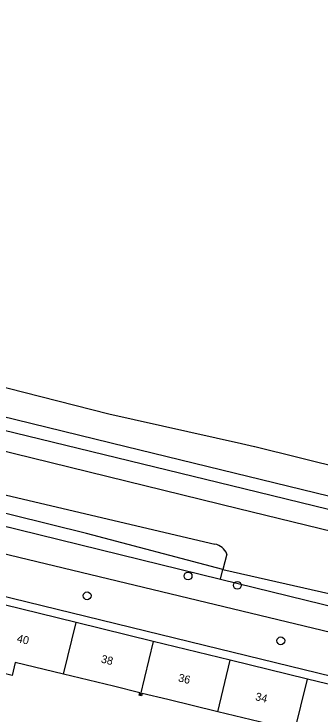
# Model space of a CAD drawing. Extents: x 163268 to 164360, y 381529 to 382285.
# Drawn here: x 164009.5 to 164047.8, y 382197.3 to 382284.8 of the extents above; entities that cross this region are included whole.
import ezdxf

# ---------------------------------------------------------------- set-up
doc = ezdxf.new("R2010")
doc.units = 0
for name, color, linetype in [('IMGEO_Berm_groen', 7, 'Continuous'), ('IMGEO_Boom', 7, 'Continuous'), ('IMGEO_Fietspad_gesloten', 7, 'Continuous'), ('IMGEO_Hek', 7, 'Continuous'), ('IMGEO_Loofbos', 7, 'Continuous'), ('IMGEO_Pand', 7, 'Continuous'), ('IMGEO_Pand_nummerreeks', 7, 'Continuous'), ('IMGEO_Rijbaan_regionaal_gesloten', 7, 'Continuous'), ('IMGEO_Waterloop', 7, 'Continuous')]:
    doc.layers.add(name, color=color, linetype=linetype)

msp = doc.modelspace()

# ---------------------------------------------------------------- linework, layer by layer
at = {"layer": 'IMGEO_Berm_groen'}
msp.add_lwpolyline([(164035.617, 382215.341), (164059, 382210.047)], dxfattribs=at)
at = {"layer": 'IMGEO_Boom'}
for centre in [(164031.272, 382214.532), (164037.433, 382213.369), (164018.647, 382212.063), (164042.87, 382206.437)]:
    msp.add_circle(centre, 0.489, dxfattribs=at)
at = {"layer": 'IMGEO_Fietspad_gesloten'}
for points in [[(164094.955, 382208.825), (164084.963, 382211.384), (164037.594, 382222.946), (164000, 382232.123), (163961.079, 382241.623), (163926.309, 382250), (163910.294, 382253.9), (163908.56, 382254.323), (163815.664, 382276.948)], [(163827.321, 382276.946), (163937.613, 382250), (163961.804, 382244.085), (164000, 382234.778), (164038.237, 382225.461), (164085.745, 382213.885), (164095.604, 382211.464)]]:
    msp.add_lwpolyline(points, dxfattribs=at)
at = {"layer": 'IMGEO_Hek'}
for points in [[(163971.388, 382229.279), (164000.002, 382222.808), (164035.325, 382214.144)], [(164035.325, 382214.144), (164058.643, 382208.424)]]:
    msp.add_lwpolyline(points, dxfattribs=at)
at = {"layer": 'IMGEO_Loofbos'}
for points in [[(164142.104, 382184.986), (164136.238, 382186.518), (164000, 382219.278), (163872.239, 382250), (163832.907, 382259.458), (163823.874, 382261.74)], [(163819.962, 382253.749), (163820.909, 382257.71), (163830.652, 382255.331), (163852.505, 382250), (164000, 382214.018), (164033.312, 382205.891), (164134.264, 382181.264), (164140.582, 382179.712)], [(163972.208, 382230.508), (163971.388, 382229.279), (164000.002, 382222.808), (164035.325, 382214.144)], [(164035.325, 382214.144), (164035.617, 382215.341)], [(164035.325, 382214.144), (164058.643, 382208.424), (164059, 382210.047)]]:
    msp.add_lwpolyline(points, dxfattribs=at)
at = {"layer": 'IMGEO_Pand'}
for points in [[(164017.273, 382208.714), (164005.87, 382211.495)], [(164015.677, 382202.273), (164017.273, 382208.714)], [(164026.918, 382206.362), (164017.273, 382208.714)], [(164026.918, 382206.362), (164025.282, 382199.601)], [(164036.553, 382204.012), (164026.918, 382206.362)], [(164015.677, 382202.273), (164009.654, 382203.742), (164009.255, 382202.107), (164004.163, 382203.337), (164004.081, 382202.966), (164003.831, 382203.026)], [(164035.002, 382197.561), (164036.553, 382204.012)], [(164046.218, 382201.655), (164036.553, 382204.012)], [(164025.282, 382199.601), (164025.149, 382199.633), (164025.225, 382199.944), (164021.934, 382200.747), (164015.677, 382202.273)], [(164044.56, 382194.901), (164046.218, 382201.655)], [(164055.863, 382199.302), (164046.218, 382201.655)], [(164035.002, 382197.561), (164028.752, 382199.085), (164025.538, 382199.869), (164025.461, 382199.557), (164025.282, 382199.601)], [(164044.56, 382194.901), (164044.437, 382194.931), (164044.513, 382195.242), (164041.24, 382196.04), (164035.002, 382197.561)]]:
    msp.add_lwpolyline(points, dxfattribs=at)
at = {"layer": 'IMGEO_Rijbaan_regionaal_gesloten'}
for points in [[(164168.992, 382196.989), (164110.727, 382212.993), (164108.063, 382213.649), (164084.317, 382219.681), (164050.881, 382227.901), (164039.616, 382230.67), (164039.572, 382230.68), (164037.966, 382231.039), (164021.357, 382234.757), (164000.218, 382240.119), (163959.257, 382250.019), (163946.662, 382253.077), (163934.94, 382255.953), (163882.94, 382268.712), (163831.273, 382281.773), (163817.646, 382284.779)], [(164097.499, 382212.661), (164086.093, 382215.385), (164086.094, 382215.423), (164023.537, 382230.699), (163954.469, 382247.54), (163887.583, 382263.885), (163831.738, 382277.478), (163816.73, 382281.159)]]:
    msp.add_lwpolyline(points, dxfattribs=at)
at = {"layer": 'IMGEO_Waterloop'}
for points in [[(163993.937, 382225.807), (163994.449, 382227.946), (164000, 382226.644), (164034.633, 382218.521)], [(164035.617, 382215.341), (164018.577, 382219.845), (164000, 382224.413), (163993.937, 382225.807)], [(164036.134, 382217.282), (164035.617, 382215.341)]]:
    msp.add_lwpolyline(points, dxfattribs=at)
msp.add_arc((164034.192, 382216.459), 2.109, 22.98098, 77.9431, dxfattribs=at)

# ---------------------------------------------------------------- texts
at = {"layer": 'IMGEO_Pand_nummerreeks'}
for s, rotation, p in [('40', 346.29236, (164009.794, 382206.302)), ('38', 346.29236, (164020.315, 382203.736)), ('36', 346.29603, (164029.974, 382201.381)), ('34', 346.29603, (164039.613, 382199.031))]:
    msp.add_text(s, height=1, rotation=rotation, dxfattribs=at).set_placement(p)

doc.saveas('drawing.dxf')
